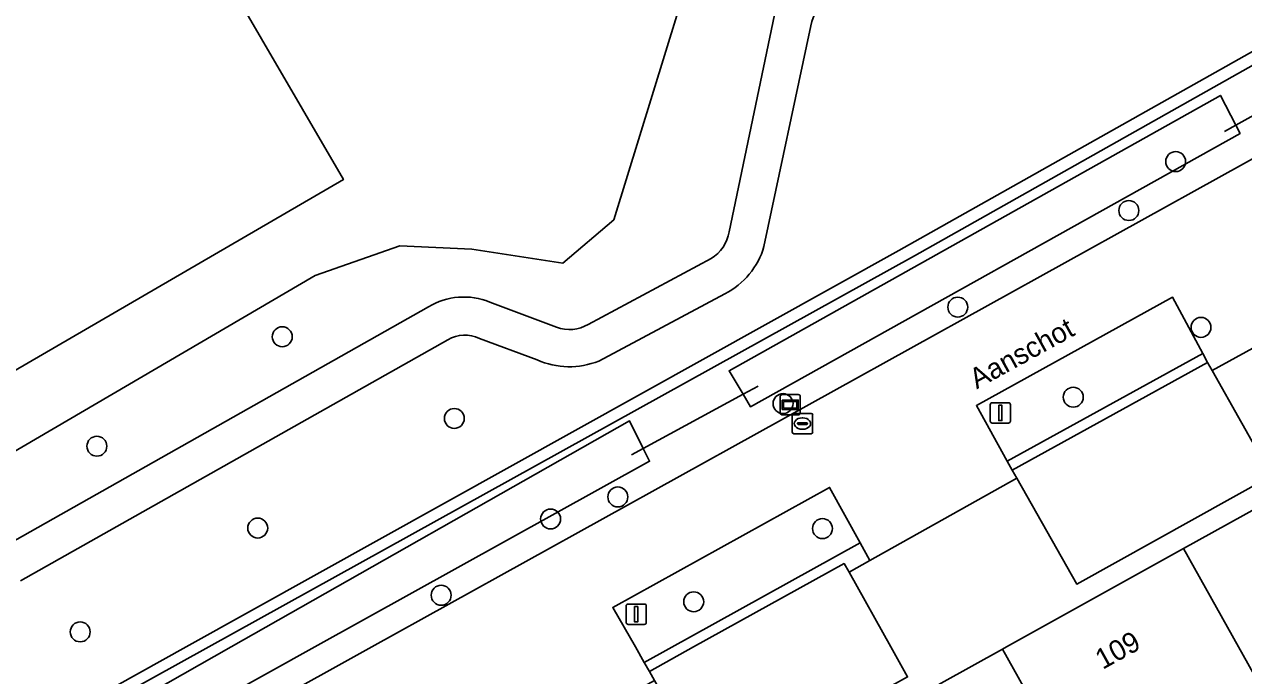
# Model space of a CAD drawing. Extents: x 159626 to 160723, y 388173 to 389416.
# Drawn here: x 160184.1 to 160243.9, y 388498.6 to 388530.6 of the extents above; entities that cross this region are included whole.
import ezdxf

# ---------------------------------------------------------------- set-up
doc = ezdxf.new("R2010")
doc.units = 0
for name, color, linetype in [('IMGEO_Berm_groen', 7, 'Continuous'), ('IMGEO_Boom', 7, 'Continuous'), ('IMGEO_Brandkraan', 7, 'Continuous'), ('IMGEO_Duiker', 7, 'Continuous'), ('IMGEO_Erf', 7, 'Continuous'), ('IMGEO_Groenvoorziening', 7, 'Continuous'), ('IMGEO_Haag', 7, 'Continuous'), ('IMGEO_Lichtmast', 7, 'Continuous'), ('IMGEO_Meer_plas_ven_vijver', 7, 'Continuous'), ('IMGEO_Openbare_ruimte_label', 7, 'Continuous'), ('IMGEO_Pand', 7, 'Continuous'), ('IMGEO_Pand_nummerreeks', 7, 'Continuous'), ('IMGEO_Rijbaan_lokaal_open', 7, 'Continuous'), ('IMGEO_Verklikker', 7, 'Continuous'), ('IMGEO_Voetpad_halfverhard', 7, 'Continuous'), ('IMGEO_Waterloop', 7, 'Continuous')]:
    doc.layers.add(name, color=color, linetype=linetype)

msp = doc.modelspace()

# ---------------------------------------------------------------- linework, layer by layer
at = {"layer": 'IMGEO_Berm_groen'}
for points in [[(160201.121, 388500), (160261.564, 388533.543), (160260.606, 388535.44), (160259.699, 388537.235), (160227.739, 388519.197), (160193.113, 388500), (160166.726, 388485.371), (160168.517, 388481.906)], [(160219.328, 388512.404), (160218.647, 388513.557), (160242.749, 388527.08), (160243.508, 388525.617), (160243.718, 388525.211), (160219.689, 388511.794)], [(160241.885, 388514.408), (160240.398, 388517.177), (160230.776, 388511.848), (160232.291, 388509.115)], [(160190.265, 388497.76), (160194.213, 388500), (160213.765, 388511.095), (160214.435, 388509.738), (160214.743, 388509.114), (160198.323, 388500), (160191.209, 388496.051), (160190.87, 388496.665)], [(160225.076, 388505.105), (160223.573, 388507.833), (160212.94, 388501.94), (160214.047, 388500), (160214.484, 388499.234)]]:
    msp.add_lwpolyline(points, close=True, dxfattribs=at)
at = {"layer": 'IMGEO_Boom'}
for centre in [(160240.555, 388523.83), (160238.257, 388521.426), (160229.864, 388516.685), (160241.797, 388515.689), (160196.721, 388515.23), (160235.53, 388512.262), (160221.291, 388511.948), (160205.163, 388511.22), (160187.626, 388509.856), (160213.186, 388507.366), (160209.887, 388506.284), (160195.517, 388505.837), (160223.224, 388505.812), (160204.518, 388502.539), (160216.908, 388502.219), (160186.808, 388500.739)]:
    msp.add_circle(centre, 0.489, dxfattribs=at)
at = {"layer": 'IMGEO_Brandkraan'}
for p, q in [((160221.743, 388510.542), (160221.743, 388511.394)), ((160221.818, 388511.468), (160222.67, 388511.468)), ((160222.231, 388511.248), (160222.256, 388511.248)), ((160222.744, 388511.394), (160222.744, 388510.542)), ((160222.002, 388510.962), (160222.002, 388510.974)), ((160222.44, 388510.925), (160222.042, 388510.925)), ((160222.045, 388511.011), (160222.443, 388511.011)), ((160222.254, 388510.688), (160222.229, 388510.688)), ((160222.486, 388510.974), (160222.486, 388510.962)), ((160222.67, 388510.468), (160221.818, 388510.468))]:
    msp.add_line(p, q, dxfattribs=at)
for points in [[(160221.743, 388510.542), (160221.743, 388511.394)], [(160221.818, 388511.468), (160222.67, 388511.468)], [(160222.744, 388511.394), (160222.744, 388510.542)], [(160222.67, 388510.468), (160221.818, 388510.468)]]:
    msp.add_lwpolyline(points, dxfattribs=at)
for centre, radius, start, end in [((160221.82, 388511.392), 0.0765, 91.55205, 178.44795), ((160221.82, 388511.392), 0.0765, 91.55205, 178.44795), ((160222.668, 388511.392), 0.0765, 1.55205, 88.44795), ((160222.668, 388511.392), 0.0765, 1.55205, 88.44795), ((160222.042, 388510.971), 0.0403, 85.87752, 175.75265), ((160222.039, 388510.961), 0.0366, 178.93798, 274.71019), ((160222.443, 388510.968), 0.043, 264.86636, 352.45326), ((160222.447, 388510.973), 0.0386, 1.73085, 96.63898), ((160221.82, 388510.544), 0.0765, 181.55205, 268.44795), ((160221.82, 388510.544), 0.0765, 181.55205, 268.44795), ((160222.668, 388510.544), 0.0765, 271.55205, 358.44795), ((160222.668, 388510.544), 0.0765, 271.55205, 358.44795)]:
    msp.add_arc(centre, radius, start, end, dxfattribs=at)
for centre, major_axis, ratio, start_param, end_param in [((160222.23, 388510.968), (-0.387, 0.002), 0.722429, 4.712389, 7.853982), ((160222.255, 388510.968), (-0.39, 0.002), 0.717154, 1.570796, 4.712389)]:
    msp.add_ellipse(centre, major_axis=major_axis, ratio=ratio, start_param=start_param, end_param=end_param, dxfattribs=at)
at = {"layer": 'IMGEO_Duiker'}
for points in [[(160248.782, 388528.545), (160248.302, 388528.278), (160243.508, 388525.617), (160242.951, 388525.307)], [(160213.863, 388509.427), (160214.435, 388509.738), (160219.328, 388512.404), (160220.074, 388512.81)]]:
    msp.add_lwpolyline(points, dxfattribs=at)
at = {"layer": 'IMGEO_Erf'}
for points in [[(160250.645, 388518.147), (160242.342, 388513.574), (160245.249, 388508.396), (160235.703, 388503.09), (160232.754, 388508.281), (160225.552, 388504.241), (160224.529, 388503.667), (160226.582, 388500), (160227.403, 388498.533), (160217.869, 388493.239), (160214.982, 388498.353), (160206.699, 388493.803), (160209.59, 388488.628), (160200.101, 388483.356), (160197.23, 388488.485), (160197.07, 388488.397), (160188.827, 388483.868), (160191.719, 388478.679), (160186.533, 388475.897), (160182.52, 388473.562), (160184.196, 388470.483), (160185.435, 388468.284), (160195.231, 388450.891)], [(160193.994, 388463.31), (160189.868, 388470.737), (160187.441, 388475.108), (160196.47, 388480.124), (160205.356, 388485.06), (160214.287, 388490.021), (160223.174, 388494.958), (160232.06, 388499.894), (160232.25, 388500), (160240.946, 388504.831), (160249.86, 388509.782)]]:
    msp.add_lwpolyline(points, dxfattribs=at)
at = {"layer": 'IMGEO_Groenvoorziening'}
for points in [[(160189.665, 388540.231), (160152.894, 388518.841), (160162.95, 388501.553), (160199.721, 388522.943)], [(160199.721, 388522.943), (160162.95, 388501.553), (160152.894, 388518.841), (160189.665, 388540.231)], [(160166.726, 388485.371), (160193.113, 388500), (160227.739, 388519.197), (160259.699, 388537.235), (160259.432, 388537.763), (160226.973, 388519.458), (160192.012, 388500), (160166.503, 388485.802)], [(160232.534, 388508.677), (160242.122, 388513.967), (160241.885, 388514.408), (160232.291, 388509.115)], [(160214.732, 388498.8), (160216.897, 388500), (160224.288, 388504.097), (160224.529, 388503.667), (160225.552, 388504.241), (160225.076, 388505.105), (160214.484, 388499.234)]]:
    msp.add_lwpolyline(points, close=True, dxfattribs=at)
for points in [[(160166.376, 388486.049), (160166.503, 388485.802), (160192.012, 388500), (160226.973, 388519.458), (160259.432, 388537.763)], [(160220.785, 388533.458), (160216.139, 388531.214), (160212.982, 388520.976), (160210.488, 388518.84), (160206.028, 388519.532), (160202.489, 388519.687), (160198.334, 388518.23), (160181.909, 388508.629), (160178.44, 388505.363), (160177.11, 388501.27), (160175.064, 388500), (160165.142, 388493.842), (160162.543, 388493.95), (160156.02, 388497.416), (160153.556, 388496.852), (160152.383, 388494.557), (160162.152, 388489.864)], [(160218.643, 388520.379), (160221.093, 388532.152)], [(160181.909, 388508.629), (160198.334, 388518.23), (160202.489, 388519.687), (160206.028, 388519.532), (160210.488, 388518.84), (160212.982, 388520.976), (160216.139, 388531.214)], [(160222.651, 388530.503), (160220.355, 388519.661)], [(160211.73, 388515.839), (160217.762, 388519.077)], [(160218.436, 388517.344), (160212.253, 388514.036)], [(160182.965, 388504.86), (160203.896, 388516.699)], [(160206.901, 388516.936), (160210.184, 388515.705)], [(160204.85, 388515.086), (160183.881, 388503.253)], [(160209.227, 388514.092), (160206.395, 388515.148)]]:
    msp.add_lwpolyline(points, dxfattribs=at)
for centre, radius, start, end in [((160225.183, 388529.924), 2.597, 96.07563, 167.1284), ((160216.809, 388520.671), 1.857, 300.86861, 350.96279), ((160216.721, 388520.717), 3.784, 296.94403, 343.79108), ((160205.636, 388513.81), 3.372, 67.96093, 121.05807), ((160210.821, 388517.341), 1.756, 248.73243, 301.17506), ((160205.679, 388513.717), 1.6, 63.40948, 121.18655), ((160210.806, 388517.639), 3.882, 245.99924, 291.88033)]:
    msp.add_arc(centre, radius, start, end, dxfattribs=at)
at = {"layer": 'IMGEO_Haag'}
for points in [[(160166.726, 388485.371), (160193.113, 388500), (160227.739, 388519.197), (160259.699, 388537.235), (160259.432, 388537.763), (160226.973, 388519.458), (160192.012, 388500), (160166.503, 388485.802)], [(160232.534, 388508.677), (160242.122, 388513.967), (160241.885, 388514.408), (160232.291, 388509.115)], [(160214.732, 388498.8), (160216.897, 388500), (160224.288, 388504.097), (160224.529, 388503.667), (160225.552, 388504.241), (160225.076, 388505.105), (160214.484, 388499.234)]]:
    msp.add_lwpolyline(points, close=True, dxfattribs=at)
at = {"layer": 'IMGEO_Lichtmast'}
for p, q in [((160231.456, 388511.092), (160231.456, 388511.892)), ((160231.456, 388511.892), (160231.456, 388511.092)), ((160231.556, 388511.992), (160232.346, 388511.992)), ((160232.346, 388511.992), (160231.556, 388511.992)), ((160232.446, 388511.892), (160232.446, 388511.092)), ((160232.446, 388511.092), (160232.446, 388511.892)), ((160232.346, 388510.992), (160231.556, 388510.992)), ((160231.556, 388510.992), (160232.346, 388510.992)), ((160213.591, 388501.206), (160213.591, 388502.006)), ((160213.591, 388502.006), (160213.591, 388501.206)), ((160213.691, 388502.106), (160214.481, 388502.106)), ((160214.481, 388502.106), (160213.691, 388502.106)), ((160214.581, 388502.006), (160214.581, 388501.206)), ((160214.581, 388501.206), (160214.581, 388502.006)), ((160214.481, 388501.106), (160213.691, 388501.106)), ((160213.691, 388501.106), (160214.481, 388501.106))]:
    msp.add_line(p, q, dxfattribs=at)
for points in [[(160231.876, 388511.867), (160232.026, 388511.867), (160232.026, 388511.117), (160231.876, 388511.117), (160231.876, 388511.867)], [(160214.011, 388501.981), (160214.161, 388501.981), (160214.161, 388501.231), (160214.011, 388501.231), (160214.011, 388501.981)]]:
    msp.add_lwpolyline(points, dxfattribs=at)
for centre, start, end in [((160231.556, 388511.892), 90, 180), ((160231.556, 388511.892), 90, 180), ((160232.346, 388511.892), 0, 90), ((160232.346, 388511.892), 360, 90), ((160231.556, 388511.092), 180, 270), ((160231.556, 388511.092), 180, 270), ((160232.346, 388511.092), 270, 0), ((160232.346, 388511.092), 270, 0), ((160213.691, 388502.006), 90, 180), ((160213.691, 388502.006), 90, 180), ((160214.481, 388502.006), 0, 90), ((160214.481, 388502.006), 360, 90), ((160213.691, 388501.206), 180, 270), ((160213.691, 388501.206), 180, 270), ((160214.481, 388501.206), 270, 0), ((160214.481, 388501.206), 270, 0)]:
    msp.add_arc(centre, 0.1, start, end, dxfattribs=at)
at = {"layer": 'IMGEO_Meer_plas_ven_vijver'}
for points in [[(160232.754, 388508.281), (160235.703, 388503.09), (160245.249, 388508.396), (160242.342, 388513.574), (160242.122, 388513.967), (160232.534, 388508.677)], [(160214.982, 388498.353), (160217.869, 388493.239), (160227.403, 388498.533), (160226.582, 388500), (160224.529, 388503.667), (160224.288, 388504.097), (160216.897, 388500), (160214.732, 388498.8)]]:
    msp.add_lwpolyline(points, close=True, dxfattribs=at)
at = {"layer": 'IMGEO_Pand'}
for points in [[(160248.85, 388490.685), (160251.426, 388492.116), (160251.737, 388493.305), (160250.52, 388495.497), (160256.091, 388498.589), (160255.306, 388500), (160249.86, 388509.782), (160240.946, 388504.831), (160243.645, 388500)], [(160240.946, 388504.831), (160232.25, 388500), (160232.06, 388499.894), (160238.312, 388488.72), (160243.883, 388491.812), (160245.1, 388489.621), (160246.274, 388489.255), (160248.85, 388490.685), (160243.645, 388500)], [(160232.06, 388499.894), (160223.174, 388494.958), (160231.071, 388480.816), (160233.647, 388482.246), (160233.958, 388483.435), (160232.741, 388485.627), (160238.312, 388488.72)]]:
    msp.add_lwpolyline(points, close=True, dxfattribs=at)
at = {"layer": 'IMGEO_Rijbaan_lokaal_open'}
for points in [[(160263.316, 388534.528), (160261.564, 388533.543), (160201.121, 388500), (160168.517, 388481.906), (160166.882, 388480.998), (160143.387, 388467.946), (160144.491, 388463.944), (160169.54, 388477.832), (160171.15, 388478.728), (160186.841, 388487.459), (160188.084, 388485.211), (160188.326, 388484.773), (160188.594, 388484.287), (160188.827, 388483.868), (160197.07, 388488.397), (160196.581, 388489.269), (160195.04, 388492.014)], [(160195.04, 388492.014), (160204.667, 388497.333), (160206.176, 388494.603), (160206.418, 388494.165), (160206.699, 388493.803), (160214.982, 388498.353), (160214.732, 388498.8), (160214.484, 388499.234), (160214.047, 388500), (160212.94, 388501.94), (160223.573, 388507.833), (160225.076, 388505.105), (160225.552, 388504.241), (160232.754, 388508.281), (160232.534, 388508.677), (160232.291, 388509.115), (160230.776, 388511.848), (160240.398, 388517.177), (160241.885, 388514.408), (160242.122, 388513.967), (160242.342, 388513.574), (160250.645, 388518.147)]]:
    msp.add_lwpolyline(points, dxfattribs=at)
at = {"layer": 'IMGEO_Verklikker'}
for p, q in [((160221.148, 388511.492), (160221.148, 388512.292)), ((160221.148, 388512.292), (160221.148, 388511.492)), ((160221.248, 388512.392), (160222.038, 388512.392)), ((160222.038, 388512.392), (160221.248, 388512.392)), ((160222.138, 388512.292), (160222.138, 388511.492)), ((160222.138, 388511.492), (160222.138, 388512.292)), ((160222.038, 388511.392), (160221.248, 388511.392)), ((160221.248, 388511.392), (160222.038, 388511.392))]:
    msp.add_line(p, q, dxfattribs=at)
for points in [[(160221.249, 388512.124), (160222.037, 388512.124), (160222.037, 388511.66), (160221.249, 388511.66), (160221.249, 388512.124)], [(160221.314, 388512.059), (160221.314, 388511.725), (160221.972, 388511.725), (160221.972, 388512.059), (160221.314, 388512.059)]]:
    msp.add_lwpolyline(points, dxfattribs=at)
for centre, start, end in [((160221.248, 388512.292), 90, 180), ((160221.248, 388512.292), 90, 180), ((160222.038, 388512.292), 0, 90), ((160222.038, 388512.292), 360, 90), ((160221.248, 388511.492), 180, 270), ((160221.248, 388511.492), 180, 270), ((160222.038, 388511.492), 270, 0), ((160222.038, 388511.492), 270, 0)]:
    msp.add_arc(centre, 0.1, start, end, dxfattribs=at)
at = {"layer": 'IMGEO_Voetpad_halfverhard'}
for points in [[(160221.093, 388532.152), (160218.643, 388520.379)], [(160220.355, 388519.661), (160222.651, 388530.503)], [(160217.762, 388519.077), (160211.73, 388515.839)], [(160212.253, 388514.036), (160218.436, 388517.344)], [(160203.896, 388516.699), (160182.965, 388504.86)], [(160210.184, 388515.705), (160206.901, 388516.936)], [(160183.881, 388503.253), (160204.85, 388515.086)], [(160206.395, 388515.148), (160209.227, 388514.092)]]:
    msp.add_lwpolyline(points, dxfattribs=at)
for centre, radius, start, end in [((160225.183, 388529.924), 2.597, 96.07563, 167.1284), ((160216.809, 388520.671), 1.857, 300.86861, 350.96279), ((160216.721, 388520.717), 3.784, 296.94403, 343.79108), ((160205.636, 388513.81), 3.372, 67.96093, 121.05807), ((160210.821, 388517.341), 1.756, 248.73243, 301.17506), ((160205.679, 388513.717), 1.6, 63.40948, 121.18655), ((160210.806, 388517.639), 3.882, 245.99924, 291.88033)]:
    msp.add_arc(centre, radius, start, end, dxfattribs=at)
at = {"layer": 'IMGEO_Waterloop'}
for points in [[(160243.718, 388525.211), (160243.508, 388525.617), (160242.749, 388527.08), (160218.647, 388513.557), (160219.328, 388512.404), (160219.689, 388511.794)], [(160198.323, 388500), (160214.743, 388509.114), (160214.435, 388509.738), (160213.765, 388511.095), (160194.213, 388500), (160190.265, 388497.76), (160190.87, 388496.665), (160191.209, 388496.051)]]:
    msp.add_lwpolyline(points, close=True, dxfattribs=at)

# ---------------------------------------------------------------- texts
at = {"layer": 'IMGEO_Openbare_ruimte_label'}
msp.add_text('Aanschot', height=1, rotation=28.87102, dxfattribs=at).set_placement((160230.793, 388512.642))
at = {"layer": 'IMGEO_Pand_nummerreeks'}
msp.add_text('109', height=1, rotation=29.05625, dxfattribs=at).set_placement((160236.972, 388498.871))

doc.saveas('drawing.dxf')
